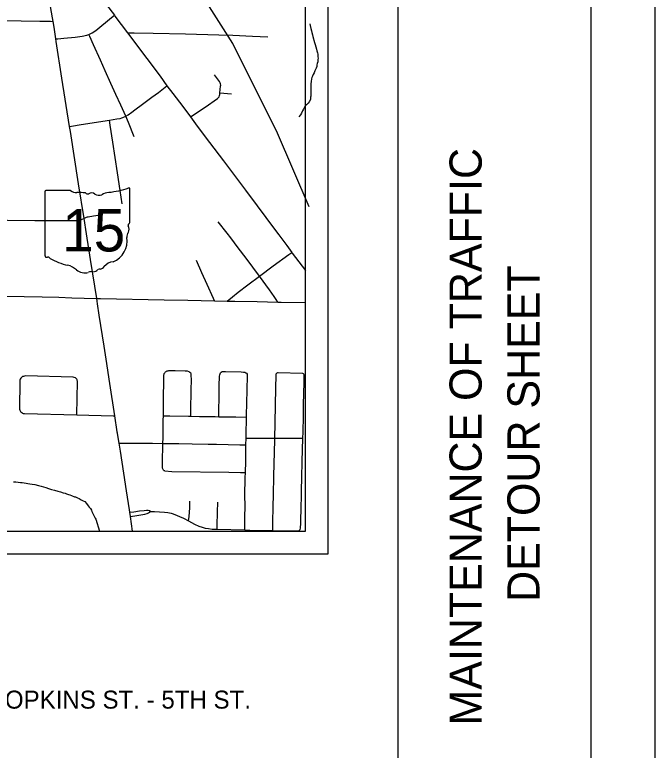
# Model space of a CAD drawing. Extents: x -483 to 680, y 0 to 440.
# Drawn here: x 580.4 to 680, y 212.6 to 327.1 of the extents above; entities that cross this region are included whole.
import ezdxf

# ---------------------------------------------------------------- set-up
doc = ezdxf.new("R2010")
doc.units = 0
for name, color, linetype in [('Default', 7, 'Continuous'), ('GM_X_City_Street', 7, 'Continuous'), ('GM_X_County_Road', 7, 'Continuous'), ('GM_X_Minor_River', 7, 'Continuous'), ('GM_X_Rail_Line', 7, 'Continuous'), ('GM_X_State_Route', 7, 'Continuous'), ('GM_X_State_Shield', 7, 'Continuous'), ('SH_Border', 7, 'Continuous'), ('SH_Cut_Line', 7, 'Continuous'), ('SH_Data', 7, 'Continuous'), ('SH_Text', 7, 'Continuous')]:
    doc.layers.add(name, color=color, linetype=linetype)

msp = doc.modelspace()

# ---------------------------------------------------------------- linework, layer by layer
at = {"layer": 'Default'}
msp.add_lwpolyline([(436.43, 419.53), (436.43, 243.16), (629.12, 243.16), (629.12, 419.53)], close=True, dxfattribs=at)
at = {"layer": 'GM_X_City_Street'}
for p, q in [((612.29, 314.91), (614.1, 314.79)), ((616.33, 260.13), (616.35, 261.17)), ((611.87, 247), (616.16, 246.9)), ((620.51, 246.8), (624.41, 246.76))]:
    msp.add_line(p, q, dxfattribs=at)
for points in [[(570.04, 326.42), (570.15, 326.42), (571.8, 326.36), (574, 326.31), (576.46, 326.25), (581.36, 326.14), (584.27, 326.09), (585.95, 326.06), (586.28, 326.05)], [(586.7, 323.32), (587.07, 323.35), (588.03, 323.41), (589.75, 323.59), (590.85, 323.75), (591.59, 323.9), (591.91, 324.02), (592.4, 324.25), (592.98, 324.64), (593.6, 325.16), (594.81, 326.14), (595.43, 326.64), (595.87, 326.99)], [(598.93, 308.06), (598.06, 310.33), (597.65, 311.32), (596.88, 313.03), (596.12, 314.67), (595.34, 316.39), (594.46, 318.35), (593.69, 320.02), (592.64, 322.39), (592.05, 323.71), (591.91, 324.02)], [(597.9, 324.27), (598.4, 324.27), (598.95, 324.27), (601.93, 324.23), (606.95, 324.11), (612.12, 323.98), (614.29, 323.89), (617.37, 323.76), (619.74, 323.66)], [(612.29, 314.91), (612.35, 315.42), (612.4, 315.98), (612.41, 316.13), (612.38, 316.31), (612.32, 316.47), (612.21, 316.67), (611.9, 317.13), (611.45, 317.73)], [(588.86, 309.69), (589.2, 309.74), (590.72, 309.99), (595.09, 310.67), (596.25, 310.86), (596.77, 310.95), (597.03, 311.02), (597.21, 311.1), (597.65, 311.32), (598.01, 311.52), (598.6, 311.93), (599.03, 312.27), (600.26, 313.18), (601.7, 314.25), (602.71, 315), (603.49, 315.6), (604.05, 316.03)], [(607.7, 311.19), (609.97, 312.7), (611.9, 314.04), (612.04, 314.17), (612.15, 314.31), (612.23, 314.51), (612.26, 314.68), (612.29, 314.91)], [(597.09, 297.64), (596.77, 299.7), (596.35, 302.47), (595.99, 304.84), (595.62, 307.24), (595.21, 309.89), (595.09, 310.67)], [(561.68, 295.27), (562.42, 295.28), (564.34, 295.31), (566.46, 295.32), (568.69, 295.29), (572.43, 295.24), (579.27, 295.1), (583.5, 295.05), (585.67, 295.04), (589.94, 295.05), (590.17, 295.06), (590.41, 295.1), (590.54, 295.12), (590.66, 295.16), (590.88, 295.24), (591.1, 295.35), (591.42, 295.51), (591.55, 295.57), (591.68, 295.61), (591.81, 295.64), (592.63, 295.76), (593.65, 295.93)], [(621.32, 282.37), (621.06, 282.75), (620.74, 283.24), (620.02, 284.25), (618.45, 286.38), (616.37, 289.19), (615.13, 290.82), (613.96, 292.34), (613.39, 293.08), (612.04, 294.85)], [(613.42, 282.5), (614.22, 283.17), (615.14, 283.92), (616.63, 285.05), (618.45, 286.38), (620.57, 287.99), (622.98, 289.74), (623.47, 290.1)], [(611.45, 282.55), (611.29, 282.9), (610.31, 285.07), (609.49, 286.9), (608.63, 288.82)], [(603.49, 264.66), (603.52, 266.66), (603.58, 270.86), (603.59, 271.03), (603.61, 271.14), (603.64, 271.24), (603.71, 271.35)], [(607.74, 264.58), (607.76, 265.46), (607.83, 268.68), (607.85, 270.23), (607.84, 270.99), (607.8, 271.17), (607.75, 271.28), (607.63, 271.42), (607.48, 271.51), (607.24, 271.58), (606.87, 271.62), (605.31, 271.66), (604.31, 271.65), (604.2, 271.63), (604.1, 271.61), (604.02, 271.58), (603.93, 271.55), (603.85, 271.5), (603.78, 271.44), (603.71, 271.35)], [(612.11, 264.52), (612.12, 265.22), (612.15, 267.82), (612.18, 269.31), (612.23, 270.85), (612.26, 271.03), (612.31, 271.19), (612.39, 271.35), (612.5, 271.47), (612.62, 271.53), (612.77, 271.56), (612.92, 271.57), (613.17, 271.57), (615.59, 271.5), (615.95, 271.47), (616.18, 271.43), (616.33, 271.37), (616.45, 271.27), (616.54, 271.14)], [(620.83, 261.19), (620.88, 263.5), (620.93, 266.36), (620.99, 268.9), (621.02, 271.01), (621.05, 271.17), (621.12, 271.3), (621.19, 271.37), (621.27, 271.4), (621.37, 271.41), (625.12, 271.29), (625.21, 271.26), (625.29, 271.2)], [(590.05, 264.81), (590.13, 270.01), (590.08, 270.24), (590.03, 270.36), (589.95, 270.46), (589.8, 270.56), (589.64, 270.63), (589.48, 270.65), (582.04, 270.86), (581.88, 270.84), (581.73, 270.8), (581.6, 270.75), (581.47, 270.66), (581.31, 270.51), (581.22, 270.36), (581.19, 270.22), (581.18, 270.08), (581.14, 265.7), (581.17, 265.55), (581.21, 265.45), (581.28, 265.34), (581.33, 265.27), (581.47, 265.16), (581.58, 265.08), (581.69, 265.04), (581.88, 265.02), (590.05, 264.81), (595.68, 264.66), (595.89, 264.66)], [(616.42, 264.44), (616.43, 264.82), (616.48, 266.56), (616.54, 268.74), (616.6, 270.84), (616.58, 271.01), (616.54, 271.14)], [(625.2, 261.16), (625.23, 262.09), (625.28, 264.58), (625.3, 266.44), (625.4, 269.86), (625.41, 270.92), (625.4, 271.04), (625.36, 271.13), (625.29, 271.2)], [(603.43, 260.37), (603.44, 261.25), (603.48, 263.99), (603.49, 264.66)], [(603.49, 264.66), (604.06, 264.65), (604.49, 264.64), (607.41, 264.58), (607.74, 264.58)], [(607.74, 264.58), (609.09, 264.57), (611.57, 264.53), (612.11, 264.52)], [(612.11, 264.52), (614.74, 264.48), (616.42, 264.44)], [(616.35, 261.17), (616.36, 261.65), (616.42, 264.44)], [(616.35, 261.17), (617.12, 261.18), (618.9, 261.19), (620.83, 261.19)], [(620.51, 246.8), (620.53, 248.04), (620.57, 250.52), (620.63, 252.38), (620.69, 255.24), (620.73, 257.16), (620.82, 260.89), (620.83, 261.19)], [(620.83, 261.19), (622.53, 261.17), (624.28, 261.17), (625.2, 261.16)], [(624.41, 246.76), (624.59, 246.79), (624.68, 246.85), (624.77, 246.97), (624.83, 247.19), (624.86, 247.92), (624.95, 250.71), (624.98, 251.83), (625, 253.01), (625.05, 255.06), (625.1, 257.55), (625.2, 261.16)], [(596.55, 260.41), (597.36, 260.41), (599.8, 260.4), (601.81, 260.4), (603.43, 260.37)], [(603.71, 256.07), (603.61, 256.11), (603.52, 256.19), (603.46, 256.28), (603.41, 256.38), (603.38, 256.49), (603.36, 256.72), (603.36, 257.34), (603.43, 260.37)], [(603.43, 260.37), (605.91, 260.32), (607.97, 260.3), (610.45, 260.26), (611.76, 260.24), (615.36, 260.16), (616.33, 260.13)], [(616.25, 255.81), (616.3, 257.55), (616.33, 259.97), (616.33, 260.13)], [(603.71, 256.07), (604.83, 256.01), (613.67, 255.86), (615.47, 255.83), (616.25, 255.81)], [(616.16, 246.9), (616.18, 248.82), (616.19, 250.65), (616.18, 252.27), (616.22, 255.01), (616.25, 255.81)], [(607.39, 248.31), (607.48, 248.97), (607.6, 250.32), (607.61, 251.36)], [(611.87, 247), (611.88, 247.6), (611.91, 249.67), (611.95, 251.23)], [(598.23, 249.64), (598.9, 249.73), (599.77, 249.85), (600.52, 249.94), (600.87, 249.98), (601.12, 249.96), (601.32, 249.9), (601.52, 249.78)], [(598.32, 248.99), (599.06, 249.11), (600.63, 249.36), (600.96, 249.43), (601.2, 249.53), (601.35, 249.64), (601.52, 249.78)], [(601.52, 249.78), (602.11, 249.75), (603.67, 249.66), (604.18, 249.61), (604.68, 249.52), (605.04, 249.42), (606.64, 248.7), (607.39, 248.31)], [(607.39, 248.31), (608.35, 247.81), (609.02, 247.5), (609.54, 247.31), (610.01, 247.19), (610.49, 247.1), (611.1, 247.02), (611.87, 247)], [(616.16, 246.9), (616.94, 246.88), (620.51, 246.8)]]:
    msp.add_lwpolyline(points, dxfattribs=at)
at = {"layer": 'GM_X_County_Road'}
for p, q in [((593.44, 330.25), (595.87, 326.99)), ((611.45, 282.55), (613.42, 282.5))]:
    msp.add_line(p, q, dxfattribs=at)
for points in [[(595.87, 326.99), (595.96, 326.87), (597.9, 324.27)], [(597.9, 324.27), (600.92, 320.25), (602.97, 317.52), (604.05, 316.03)], [(604.05, 316.03), (604.96, 314.82), (606.5, 312.79), (607.7, 311.19)], [(607.7, 311.19), (608.76, 309.75), (610.67, 307.22), (612.85, 304.34), (616.27, 299.76), (618.09, 297.32), (619.42, 295.52), (620.32, 294.33), (621.43, 292.83), (622.69, 291.14), (623.47, 290.1)], [(623.47, 290.1), (623.55, 289.99), (625.59, 287.28)], [(559.05, 283.63), (560.64, 283.61), (565.86, 283.51), (568.22, 283.46), (570.95, 283.4), (576.18, 283.32), (584.63, 283.16), (587.24, 283.1), (589.24, 283.03), (593.07, 282.9)], [(593.07, 282.9), (593.72, 282.89), (603.61, 282.7), (607.28, 282.63), (611.45, 282.55)], [(613.42, 282.5), (614.62, 282.48), (618.1, 282.44), (621.32, 282.37)], [(621.32, 282.37), (621.83, 282.36), (625.59, 282.29)]]:
    msp.add_lwpolyline(points, dxfattribs=at)
at = {"layer": 'GM_X_Minor_River'}
for points in [[(626.26, 325.66), (626.31, 325.42), (626.41, 324.96), (626.51, 324.58), (626.58, 324.31), (626.69, 323.97), (626.75, 323.7), (626.99, 322.78), (627.1, 322.43), (627.3, 321.74), (627.37, 321.44), (627.44, 321.17), (627.51, 320.94), (627.54, 320.71), (627.53, 320.52), (627.57, 320.33), (627.52, 320.1), (627.51, 319.76), (627.43, 319.5), (627.38, 319.27), (627.34, 319), (627.26, 318.78), (627.17, 318.55), (627.05, 318.33), (626.93, 318.03), (626.81, 317.8), (626.69, 317.54), (626.57, 317.32), (626.52, 317.09), (626.47, 316.71), (626.43, 316.33), (626.41, 315.95), (626.41, 315.65), (626.44, 315.38), (626.43, 315.08), (626.42, 314.7), (626.41, 314.43), (626.4, 314.24), (626.39, 313.9), (626.19, 313.52), (626, 313.3), (625.76, 313.04), (625.57, 312.9), (625.41, 312.6), (625.29, 312.37), (625.13, 312.11), (624.96, 311.77), (624.8, 311.51), (624.57, 311.18)], [(580.19, 254.39), (580.57, 254.38), (580.91, 254.33), (581.25, 254.29), (581.55, 254.28), (581.86, 254.23), (582.16, 254.18), (582.42, 254.14), (582.73, 254.09), (583.07, 254.04), (583.48, 253.95), (584.08, 253.82), (584.46, 253.7), (584.84, 253.61), (585.22, 253.52), (585.63, 253.36), (586.08, 253.2), (586.57, 253.07), (587.06, 252.94), (587.47, 252.81), (587.89, 252.69), (588.23, 252.6), (588.45, 252.52), (588.75, 252.43), (588.94, 252.35), (589.21, 252.27), (589.66, 252.07), (589.84, 252.02), (590.14, 251.9), (590.37, 251.78), (590.7, 251.58), (591, 251.42), (591.27, 251.3), (591.52, 250.99), (591.82, 250.64), (591.96, 250.44), (592.15, 250.21), (592.29, 249.98), (592.36, 249.78), (592.47, 249.55), (592.65, 249.24), (592.79, 248.93), (592.9, 248.74), (593.01, 248.55), (593.57, 246.7)]]:
    msp.add_lwpolyline(points, dxfattribs=at)
at = {"layer": 'GM_X_Rail_Line'}
msp.add_lwpolyline([(626.19, 297.17), (621.23, 308.64), (614.31, 322.6), (594.5, 353.77), (591.52, 358.24), (588.4, 361.09), (585.15, 362.31), (581.62, 362.93)], dxfattribs=at)
at = {"layer": 'GM_X_State_Route'}
for points in [[(583.72, 342.41), (584.07, 340.17), (584.83, 335.17), (585.5, 330.96), (585.65, 330.02), (585.96, 328.06), (586.28, 326.05), (586.43, 325.13), (586.7, 323.32), (586.75, 322.92), (587.66, 317.21), (588.86, 309.69), (588.98, 308.92), (590.25, 300.75), (591.1, 295.35), (591.5, 292.96), (592.1, 288.96), (593.07, 282.9)], [(593.07, 282.9), (593.2, 282.09), (593.48, 280.31), (594.21, 275.52), (594.53, 273.49), (595.13, 269.68), (595.89, 264.66), (596.27, 262.18), (596.29, 262), (596.31, 261.9)], [(596.31, 261.9), (596.55, 260.41), (596.76, 259.16), (597.29, 255.72), (597.72, 252.96), (598.17, 250.01), (598.23, 249.64), (598.32, 248.99), (598.66, 246.7)]]:
    msp.add_lwpolyline(points, dxfattribs=at)
at = {"layer": 'GM_X_State_Shield'}
for p, q in [((585.08, 299.54), (585.08, 289.53)), ((589.07, 299.71), (585.21, 299.71)), ((598.27, 294.72), (598.27, 299.96)), ((598.26, 294.72), (598.27, 294.72))]:
    msp.add_line(p, q, dxfattribs=at)
for centre, radius, start, end in [((593.57, 313.35), 13.98, 275.8445, 288.9065), ((598.12, 299.98), 0.147, 351.8621, 97.738), ((585.23, 299.56), 0.153, 98.1301, 188.1301), ((589.99, 300.87), 1.48, 231.6195, 271.1119), ((590.48, 294.09), 5.32, 80.4867, 94.9883), ((591.69, 299.61), 0.427, 219.7921, 297.1024), ((592.32, 298.45), 0.889, 54.4667, 119.1411), ((593.47, 300.04), 1.07, 233.8562, 294.8282), ((595.35, 296.65), 2.81, 97.3462, 120.7689), ((598.23, 294.34), 0.227, 107.944, 210.337), ((598.11, 294.7), 0.157, 289.6038, 7.7341), ((598.79, 292.53), 0.992, 136.8065, 186.9296), ((596.79, 293.68), 1.36, 340.033, 23.6496), ((594.35, 291.87), 3.5, 292.3089, 8.9858), ((585.24, 289.51), 0.154, 171.9584, 258.3066), ((585.26, 290.53), 1.18, 267.339, 280.6039), ((585.5, 288.95), 0.424, 29.7484, 93.2717), ((590.85, 297.94), 10.1, 240.4129, 257.1985), ((595.83, 286.72), 1.92, 94.4031, 142.5768), ((587.84, 285.04), 3.16, 47.1842, 75.836), ((592.56, 288.16), 1.07, 268.777, 315.5493), ((593.53, 287.19), 0.301, 65.7517, 132.6484), ((593.4, 288.56), 1.13, 282.8732, 323.2771), ((591.26, 288.9), 2, 230.7004, 286.2918), ((592.42, 285.45), 1.65, 85.6951, 111.2099)]:
    msp.add_arc(centre, radius, start, end, dxfattribs=at)
at = {"layer": 'SH_Border'}
msp.add_line((640, 10), (640, 430), dxfattribs=at)
msp.add_lwpolyline([(30, 430), (670, 430), (670, 10), (30, 10)], close=True, dxfattribs=at)
at = {"layer": 'SH_Cut_Line'}
msp.add_lwpolyline([(0, 0), (680, 0), (680, 440), (0, 440)], close=True, dxfattribs=at)
at = {"layer": 'SH_Text'}
msp.add_lwpolyline([(439.96, 246.7), (625.59, 246.7), (625.59, 415.99), (439.96, 415.99)], close=True, dxfattribs=at)
msp.add_lwpolyline([(439.96, 246.7), (625.59, 246.7), (625.59, 415.99), (439.96, 415.99)], close=True, dxfattribs=at)

# ---------------------------------------------------------------- texts
at = {"layer": 'GM_X_State_Shield'}
msp.add_text('15', height=6.592, dxfattribs=at).set_placement((587.75, 290.24))
at = {"layer": 'SH_Data'}
for s, p in [('MAINTENANCE OF TRAFFIC', (653, 216.45)), ('DETOUR SHEET', (662, 235.69))]:
    msp.add_text(s, height=5, rotation=90, dxfattribs=at).set_placement(p)
at = {"layer": 'SH_Text'}
msp.add_text('GREENLER RD. - CLEVELAND AVE. - KARNES AVE. - SUMMIT ST. - HOPKINS ST. - 5TH ST.', height=2.8, dxfattribs=at).set_placement((456.3, 219.08))

doc.saveas('drawing.dxf')
